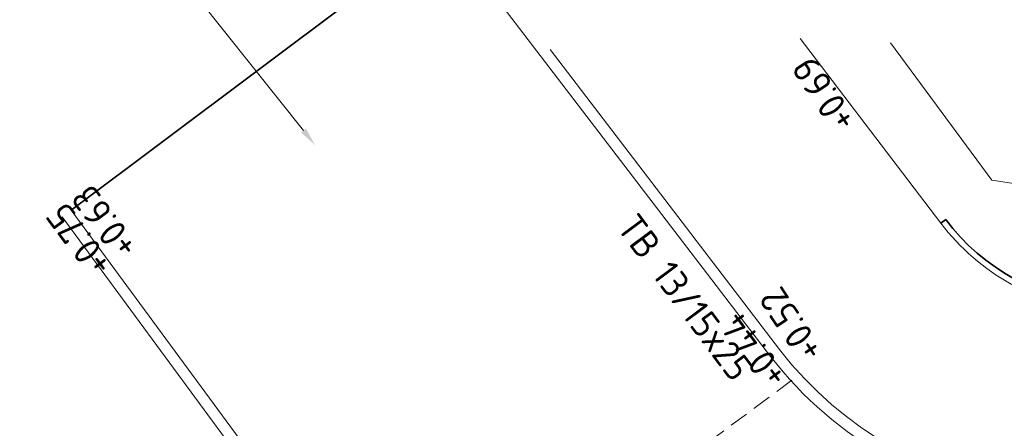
# Model space of a CAD drawing. Header units: metres. Extents: x 92403 to 95147, y 464428 to 465602.
# Tile 423 of 568: x 93172.18 to 93185.21, y 465174.56 to 465179.97. Entities that reach past the tile are written whole.
import ezdxf
from ezdxf import colors
from ezdxf.entities.mleader import LeaderData, LeaderLine
from ezdxf.math import Vec2, Vec3

# ---------------------------------------------------------------- set-up
doc = ezdxf.new("R2010")
doc.units = ezdxf.units.M
for name, pattern in [('DASHED2', [0.375, 0.25, -0.125]), ('VH-OPSLUITBAND_80X200', [14, 8, -2, 2, -2]), ('VH-TROTTOIRBAND', [15, 5, -2, 2, -2, 2, -2])]:
    doc.linetypes.add(name, pattern=pattern)
for name, color, linetype, lineweight in [('B-WE-VH-VERHARDING-GV', 251, 'CONTINUOUS', 18), ('B-XX-GR-BEPLANTING_CULTUUR-G', 90, 'CONTINUOUS', 18), ('N-RO-IE-MEUBILAIR_WEGMEUBILAIR_CONTAINER-G', 7, 'CONTINUOUS', 35), ('N-RO-VH-DREMPEL_BESTRAAT-G', 7, 'DASHED2', 9), ('N-WE-VH-KANTOPSLUITING_OPSLUITBAND_80X200-G', 7, 'VH-OPSLUITBAND_80X200', 35), ('N-WE-VH-KANTOPSLUITING_TROTTOIRBAND-G', 7, 'VH-TROTTOIRBAND', 35), ('N-WE-VH-KANTOPSLUITING_TROTTOIRBAND_130 150-T18', 10, 'CONTINUOUS', 18), ('N-WE-VH-KANTOPSLUITING_VOORKANTBAND-G', 50, 'CONTINUOUS', 35), ('X-XX-AL-HOOGTELABEL-T18', 7, 'CONTINUOUS', 18), ('X-XX-AL-T', 7, 'CONTINUOUS', 5)]:
    doc.layers.add(name, color=color, linetype=linetype, lineweight=lineweight)
doc.styles.add('NLCS-ISO-M100-T35', font='NLCS-ISO.ttf', dxfattribs={"height": 0.35})
doc.styles.add('NLCS-ISO-M200-T18', font='NLCS-ISO.ttf', dxfattribs={"height": 0.36})

msp = doc.modelspace()

# ---------------------------------------------------------------- linework, layer by layer
at = {"layer": 'B-WE-VH-VERHARDING-GV', "flags": 128}
msp.add_lwpolyline([(93182.513694, 465179.72291), (93184.373717, 465177.279587)], dxfattribs=at)
at = {"layer": 'B-XX-GR-BEPLANTING_CULTUUR-G'}
msp.add_lwpolyline([(93189.06143, 465177.237182), (93185.05, 465177.85), (93183.709, 465179.669)], dxfattribs=at)
at = {"layer": 'N-RO-IE-MEUBILAIR_WEGMEUBILAIR_CONTAINER-G', "flags": 128}
msp.add_lwpolyline([(93177.804036, 465181.15958), (93172.858964, 465177.453611)], dxfattribs=at)
at = {"layer": 'N-RO-VH-DREMPEL_BESTRAAT-G', "flags": 128}
msp.add_lwpolyline([(93182.401142, 465175.201349), (93177.308356, 465171.405722)], dxfattribs=at)
at = {"layer": 'N-WE-VH-KANTOPSLUITING_OPSLUITBAND_80X200-G', "flags": 128}
msp.add_lwpolyline([(93184.373717, 465177.279587), (93184.438557, 465177.326484, 0.439469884), (93188.722386, 465176.930161), (93189.169011, 465177.334601), (93190.43093, 465175.941059)], format="xyb", dxfattribs=at)
at = {"layer": 'N-WE-VH-KANTOPSLUITING_TROTTOIRBAND-G', "lineweight": 15}
msp.add_lwpolyline([(93214.350279, 465197.601178), (93198.858241, 465183.572394), (93189.347313, 465174.959792, -0.438694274), (93182.239701, 465175.608039), (93177.923174, 465181.250718)], format="xyb", dxfattribs=at)
at = {"layer": 'N-WE-VH-KANTOPSLUITING_TROTTOIRBAND-G', "lineweight": 15, "flags": 128}
msp.add_lwpolyline([(93172.738161, 465177.364692), (93179.143399, 465168.662694, -0.307529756), (93179.349503, 465163.216002), (93177.696481, 465160.572809, -0.414213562), (93177.283055, 465160.477525), (93173.596864, 465162.782826, 0.414213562), (93172.976725, 465162.6399), (93172.895822, 465162.510535)], format="xyb", dxfattribs=at)
at = {"layer": 'N-WE-VH-KANTOPSLUITING_VOORKANTBAND-G', "linetype": 'Continuous', "lineweight": 15}
for points in [[(93177.804036, 465181.15958), (93182.120563, 465175.516901, 0.438694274), (93189.447998, 465174.848605), (93198.958926, 465183.461207), (93214.450964, 465197.489991)], [(93184.373717, 465177.279587, 0.439662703), (93188.776085, 465176.870862), (93189.16341, 465177.221603), (93190.37163, 465175.88736), (93190.43093, 465175.941059)]]:
    msp.add_lwpolyline(points, format="xyb", dxfattribs=at)
at = {"layer": 'N-WE-VH-KANTOPSLUITING_VOORKANTBAND-G', "linetype": 'Continuous', "lineweight": 15, "flags": 128}
msp.add_lwpolyline([(93172.858964, 465177.453611), (93179.264202, 465168.751613, -0.307529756), (93179.476681, 465163.136466), (93177.823658, 465160.493274, -0.414213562), (93177.20352, 465160.350347), (93173.517329, 465162.655649, 0.414213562), (93173.103903, 465162.560364), (93173.023, 465162.431)], format="xyb", dxfattribs=at)

# ---------------------------------------------------------------- texts
at = {"layer": 'N-WE-VH-KANTOPSLUITING_TROTTOIRBAND_130 150-T18', "insert": (93180.357019, 465177.440046), "char_height": 0.36, "width": 4.66934953, "attachment_point": 1, "rotation": 306.7779644, "style": 'NLCS-ISO-M200-T18'}
msp.add_mtext('TB 13/15x25', dxfattribs=at)
at = {"layer": 'X-XX-AL-HOOGTELABEL-T18', "char_height": 0.36, "width": 4.66934953, "attachment_point": 1, "style": 'NLCS-ISO-M200-T18'}
for s, insert, rotation in [('+0.69', (93182.97028, 465178.438007), 123.4048768), ('+0.63', (93173.472341, 465176.75704), 126.7041114), ('+0.75', (93173.136492, 465176.51913), 126.7041114), ('+0.52', (93182.532937, 465175.391904), 123.4048768), ('+0.44', (93182.073458, 465175.044226), 126.7041114)]:
    msp.add_mtext(s, dxfattribs=dict(at, insert=insert, rotation=rotation))

# ---------------------------------------------------------------- leaders
at = {"layer": 'X-XX-AL-T'}
ml = msp.add_multileader_mtext('Standard', dxfattribs=at)
ml.set_content('Knip autoverkeer MVH', color=256, style='NLCS-ISO-M100-T35')
ml.set_leader_properties(color=256, linetype='ByLayer', lineweight=-1)
ml.build(insert=Vec2(0, 0))
ml.multileader.update_dxf_attribs({"text_left_attachment_type": 5, "text_right_attachment_type": 5, "dogleg_length": 0.35, "arrow_head_size": 0.25})
ctx = ml.context
ctx.base_point, ctx.char_height, ctx.arrow_head_size, ctx.landing_gap_size, ctx.plane_origin = Vec3(93167.94952, 465181.941294), 0.35, 0.25, 0.09, Vec3(93173.760932, 465182.272565)
ctx.left_attachment, ctx.right_attachment = 5, 5
notes = []
notes.append((ctx, [(0, (1, 1, 0), (93173.20452, 465181.941294), (-1, 0), 0.35, [(0, [(93176.089752, 465178.311667)], 0, [])])]))
ctx.mtext.insert, ctx.mtext.width, ctx.mtext.flow_direction = Vec3(93168.03952, 465182.396294), 6.23259593, 5
for ctx, leaders in notes:
    for number, flags, end, landing, length, lines in leaders:
        leader = LeaderData()
        leader.index, (leader.has_last_leader_line, leader.has_dogleg_vector, leader.attachment_direction) = number, flags
        leader.last_leader_point, leader.dogleg_vector, leader.dogleg_length = Vec3(end), Vec3(landing), length
        for number, points, colour, breaks in lines:
            line = LeaderLine()
            line.index, line.vertices, line.color, line.breaks = number, Vec3.list(points), colors.encode_raw_color(colour), breaks
            leader.lines.append(line)
        ctx.leaders.append(leader)

doc.saveas('drawing.dxf')
